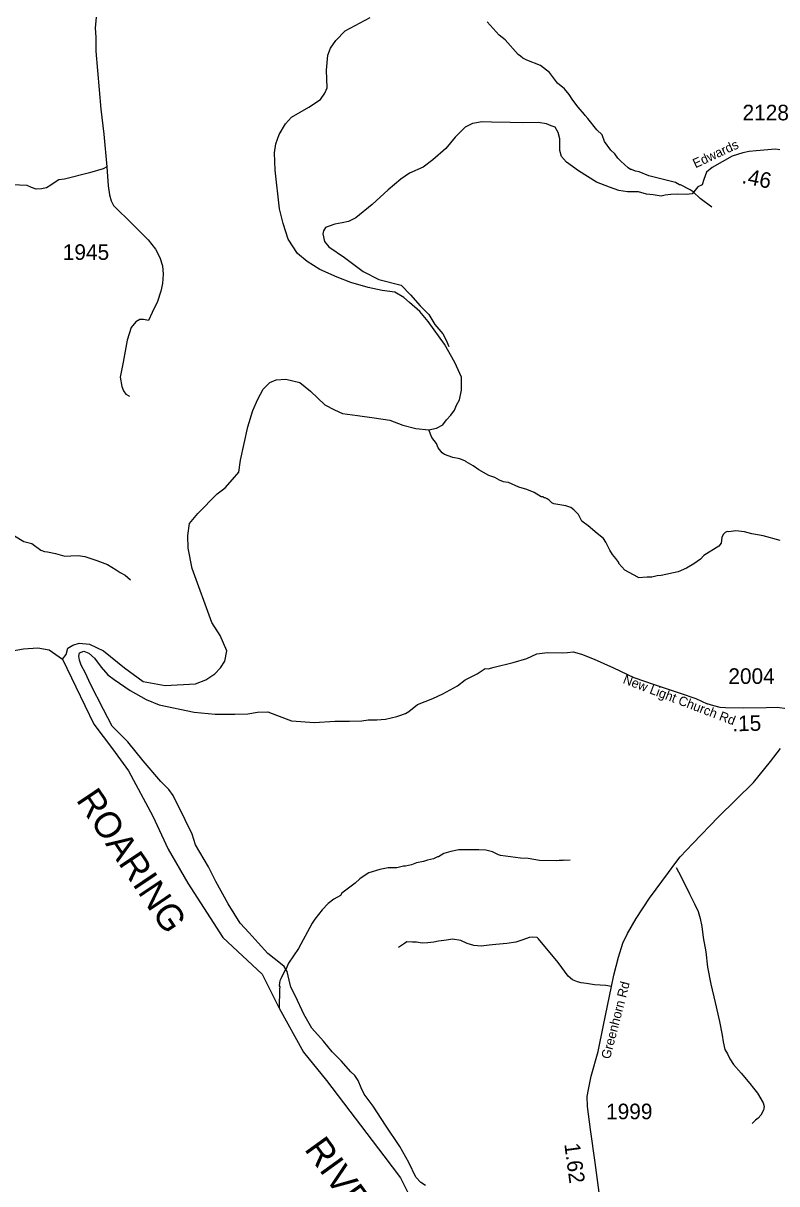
# Model space of a CAD drawing. Extents: x 1248089 to 1457196, y 820910 to 988753.
# Drawn here: x 1392016 to 1398056, y 919339 to 928641 of the extents above; entities that cross this region are included whole.
import ezdxf

# ---------------------------------------------------------------- set-up
doc = ezdxf.new("R2010")
doc.units = 0
for name, color, linetype in [('Exist Hydrographic Misc Water Feature', 7, 'Continuous'), ('Exist Hydrographic River Shore', 7, 'Continuous'), ('Exist Hydrographic River Shore Label', 7, 'Continuous'), ('Exist Road Non-System Type 51', 7, 'Continuous'), ('Exist Road Secondary Type 41 Attributed', 7, 'Continuous'), ('Exist Road Secondary Type 51 Attributed', 7, 'Continuous'), ('Exist Road Secondary Type 51 Label', 7, 'Continuous'), ('Prop GRAU CAT1 Cell', 7, 'Continuous'), ('Prop Lane Lines', 7, 'Continuous')]:
    doc.layers.add(name, color=color, linetype=linetype)

msp = doc.modelspace()

# ---------------------------------------------------------------- linework, layer by layer
at = {"layer": 'Exist Hydrographic Misc Water Feature'}
for points in [[(1397535.7, 927166.3), (1397441.4, 927236.7), (1397386.7, 927290), (1397363.1, 927306.6), (1397284.1, 927346.6), (1397276.1, 927346.8), (1397244.4, 927363.6), (1397029.7, 927416.9), (1396954.5, 927450.8), (1396922.7, 927455.6), (1396890.9, 927468.4), (1396882.9, 927468.6), (1396865.2, 927481), (1396806.5, 927534.5), (1396783.1, 927559.1), (1396757.9, 927593.7), (1396726.6, 927624.6), (1396676.3, 927693.8), (1396657.6, 927746.3), (1396614.6, 927787.4), (1396542.7, 927877.2), (1396519.3, 927901.8), (1396515.5, 927909.9), (1396464.9, 927967.1), (1396422.2, 928024.2), (1396393.3, 928068.9), (1396354.5, 928113.9), (1396298.5, 928161.8), (1396233.6, 928244.9), (1396162.9, 928302.7), (1396052, 928345.4), (1396020.3, 928362.2), (1396000.7, 928376.8), (1395983.1, 928391.1), (1395880.3, 928506.6), (1395831.7, 928545.6), (1395735.3, 928651.5)], [(1398083.2, 924494.2), (1397948.2, 924533.6), (1397857, 924548.7), (1397797, 924565.4), (1397729.1, 924571.1), (1397672.9, 924564.5), (1397659, 924566.8), (1397642.8, 924559.2), (1397628.4, 924545.6), (1397615.9, 924521.9), (1397610.7, 924474), (1397592.1, 924450.5), (1397472.3, 924373.5), (1397443.6, 924345.8), (1397392.3, 924308.1), (1397331.5, 924273), (1397265.2, 924244.6), (1397128.4, 924214), (1397096.3, 924210.9), (1397056, 924199.8), (1397016.1, 924200.8), (1396943.9, 924194.7), (1396941.6, 924200.3), (1396837.5, 924257.3), (1396790.7, 924310.4), (1396788.9, 924318.5), (1396765.7, 924351.1), (1396738.4, 924383.8), (1396717.2, 924416.3), (1396686.8, 924481.1), (1396667.6, 924511.6), (1396616.5, 924550.8), (1396544.8, 924613.7), (1396494.8, 924649.9), (1396465.8, 924704.2), (1396429.1, 924741.5), (1396405.5, 924760.1), (1396365.8, 924773.1), (1396270.2, 924787.5), (1396254.4, 924795.9), (1396230.9, 924818.5), (1396215.1, 924828.9), (1396199.3, 924837.3), (1396191.3, 924837.5), (1396183.4, 924843.6), (1396167.5, 924846.1), (1396112.3, 924879.4), (1396052.9, 924905), (1395989.4, 924922.5), (1395906.3, 924960.6), (1395882.3, 924961.2), (1395866.4, 924965.5), (1395834.6, 924978.4), (1395795.2, 924999.4), (1395747.6, 925016.6), (1395668.7, 925060.6), (1395623.4, 925093.7), (1395566.2, 925125.1), (1395562, 925131.2), (1395514.8, 925150.4), (1395459, 925159.7), (1395391.6, 925185.5), (1395373.9, 925197.9), (1395340.9, 925238.8), (1395327.7, 925271.1), (1395290.8, 925320), (1395267.2, 925382.7)], [(1396401.2, 921931.8), (1396353.2, 921931), (1396345.2, 921933.2), (1396337.1, 921929.4), (1396311.2, 921930.1), (1396289.1, 921926.6), (1396153.2, 921930), (1396063.2, 921945.8), (1396001.7, 921949.7), (1395842.1, 921969.7), (1395826.2, 921974.1), (1395778.8, 921999.4), (1395723.1, 922012.7), (1395667.2, 922016.2), (1395508.4, 922014.4), (1395442.9, 922003.4), (1395386.4, 921985.1), (1395345.7, 921958.2), (1395337.7, 921958.4), (1395305.4, 921943.2), (1395257.1, 921932.3), (1395224.8, 921921.1), (1395168.5, 921910.6), (1395128.2, 921895.5), (1395080, 921884.7), (1395064, 921885.2), (1395011.6, 921870.5), (1394941.3, 921872.2), (1394873.8, 921858.5), (1394786.6, 921830.1), (1394764.3, 921818.6), (1394713.4, 921781.9), (1394676.6, 921748.8), (1394570.6, 921667.4), (1394558.2, 921649.8), (1394505.5, 921619.1), (1394460.6, 921584.1), (1394411.4, 921533.4), (1394353.6, 921458.8), (1394332.8, 921427.3), (1394221.9, 921224.1), (1394141.1, 921108.1), (1394119.8, 921056.5), (1394114.7, 921051.6), (1394082.3, 920989.5), (1394082.1, 920981.5), (1394073.7, 920965.7), (1394069.2, 920949.8), (1394068.6, 920925.8), (1394072.5, 920917.7), (1394070.1, 920899.8), (1394068.5, 920745.3)]]:
    msp.add_lwpolyline(points, dxfattribs=at)
at = {"layer": 'Exist Hydrographic River Shore'}
for points in [[(1393570.7, 924870.1), (1393634.2, 924916.7), (1393694.1, 924983.3), (1393744, 925043.2), (1393757.3, 925139.7), (1393817.1, 925406), (1393857, 925535.8), (1393897, 925629), (1393940.2, 925708.9), (1393993.4, 925762.1), (1394043.3, 925782.1), (1394119.8, 925788.7), (1394232.9, 925762.1), (1394319.3, 925692.2), (1394432.4, 925582.4), (1394512.3, 925542.4), (1394575.4, 925512.5), (1394695.2, 925495.8), (1394828.2, 925479.2), (1394954.6, 925459.2), (1395057.7, 925419.3), (1395164.1, 925392.7), (1395267.2, 925382.7), (1395329.3, 925395.9), (1395379.2, 925422.6), (1395409.1, 925462.5), (1395442.4, 925499.1), (1395472.3, 925539), (1395488.9, 925579), (1395512.2, 925622.3), (1395528.8, 925698.8), (1395528.8, 925805.3), (1395475.6, 925921.8), (1395392.5, 926068.3), (1395262.8, 926249.9), (1395196.3, 926329.8), (1395113.1, 926403), (1395066.6, 926442.9), (1394993.4, 926486.2), (1394893.6, 926499.5), (1394780.5, 926522.8), (1394640.9, 926562.8), (1394531.1, 926606), (1394394.7, 926665.9), (1394291.6, 926732.5), (1394215.1, 926795.7), (1394138.6, 926908.9), (1394098.7, 927035.4), (1394069.5, 927153.8), (1394036.3, 927463.3), (1394029.6, 927603.1), (1394039.6, 927673), (1394066.2, 927749.6), (1394118.8, 927834.6), (1394165.4, 927887.8), (1394305.1, 927967.7), (1394398.2, 928030.9), (1394434.8, 928080.9), (1394451.4, 928124.1), (1394448.1, 928263.9), (1394458.1, 928383.7), (1394478, 928440.3), (1394521.3, 928503.6), (1394597.8, 928580.1), (1394797.3, 928686.6)], [(1392329.7, 923544.3), (1392361.1, 923581.6), (1392374.4, 923631.6), (1392414.3, 923654.9), (1392464.2, 923671.5), (1392547.4, 923664.8), (1392660.4, 923611.6), (1392826.7, 923475.1), (1392976.4, 923365.3), (1393152.7, 923332), (1393395.5, 923345.3), (1393478.6, 923378.6), (1393551.8, 923425.2), (1393598.4, 923475.1), (1393631.6, 923528.4), (1393648.3, 923611.6), (1393595, 923734.7), (1393528.5, 923837.9), (1393368.9, 924270.6), (1393338.9, 924432.3), (1393335.6, 924535.4), (1393348.9, 924632), (1393415.4, 924711.9), (1393570.7, 924870.1)], [(1391337.6, 922441.1), (1391378.6, 922414.5), (1391466.2, 922404.5), (1391529.4, 922408.9), (1391587, 922428.9), (1391628.1, 922465.5), (1391655.8, 922497.7), (1391767.8, 922706.3), (1391761.1, 922850.5), (1391744.5, 923213.3), (1391761, 923357.9), (1391781, 923451.1), (1391800.9, 923527.6), (1391844.2, 923577.6), (1391910.7, 923607.5), (1392017.1, 923627.5), (1392133.5, 923634.2), (1392223.3, 923617.5), (1392329.7, 923544.3)], [(1392329.7, 923544.3), (1392436.6, 923321.8), (1392583, 923022.2), (1392732.7, 922825.8), (1392859, 922649.4), (1393055.3, 922286.6), (1393178.3, 922020.4), (1393334.2, 921748.8), (1393616.9, 921312.7), (1393932.2, 921018.2), (1394068.5, 920745.3), (1394261.4, 920392.5), (1394447.7, 920166.2), (1394906.1, 919562.2), (1395039.1, 919385.8), (1395125.6, 919216), (1395517.3, 918518.8), (1395810, 918059.5), (1396550.7, 917050.2), (1396846.7, 916650.8), (1396989.2, 916426.1)]]:
    msp.add_lwpolyline(points, dxfattribs=at)
at = {"layer": 'Exist Road Non-System Type 51'}
for points in [[(1397130.6, 927253.7), (1397065.3, 927266.8), (1397013, 927271.2), (1396947.7, 927288.6), (1396860.6, 927290.8), (1396790.9, 927299.5), (1396714.7, 927325.7), (1396610.2, 927367.1), (1396466.4, 927458.6), (1396370.6, 927528.3), (1396331.4, 927574.1), (1396318.4, 927619.9), (1396316.2, 927715.7), (1396303.1, 927765.9), (1396279.2, 927807.3), (1396246.5, 927818.2), (1396209.5, 927835.6), (1396144.1, 927844.3), (1396020, 927842.1), (1395919.8, 927846.5), (1395768.6, 927848.4), (1395695.5, 927850.9), (1395617.1, 927837.8), (1395558.4, 927807.3), (1395477.8, 927726.6), (1395403.1, 927637.3), (1395298.6, 927545.8), (1395222.3, 927487), (1395113.5, 927439), (1395043.8, 927391.1), (1394941.4, 927306.1), (1394812.9, 927188.4), (1394682.3, 927081.6), (1394623.5, 927051.1), (1394573.4, 927042.4), (1394512.4, 927031.5), (1394460.2, 927011.9), (1394438.4, 927003.2), (1394423.1, 926977), (1394418.8, 926953), (1394432.1, 926891.1), (1394464.8, 926849.7), (1394591.1, 926762.5), (1394741.3, 926651.4), (1394865.5, 926586), (1395046.2, 926540.2)], [(1392684.9, 927490.3), (1392656, 927472.9), (1392548.1, 927442.1), (1392347.7, 927391.9), (1392301.4, 927386.1), (1392264.8, 927363), (1392237.8, 927343.7), (1392201.2, 927320.6), (1392162.6, 927312.9), (1392120.2, 927310.9), (1392081.7, 927324.4), (1392047, 927339.9), (1391985.3, 927341.8), (1391888.9, 927345.6), (1391756, 927347.6), (1391601.8, 927351.4), (1391406.1, 927355.4)], [(1397458.2, 927346.1), (1397424.6, 927330), (1397402.8, 927303.9), (1397378.9, 927273.4), (1397331, 927269), (1397259.1, 927271.2), (1397206.8, 927269), (1397161.1, 927262.5), (1397130.6, 927253.7)], [(1395046.2, 926540.2), (1395120.3, 926464), (1395198.6, 926376.8), (1395266.2, 926307.1), (1395314.1, 926226.4), (1395379.4, 926150.1), (1395405.5, 926100), (1395427.3, 926049.9)], [(1393019.6, 926257.8), (1392979.6, 926265.7), (1392950.7, 926265.7), (1392917.9, 926246.4), (1392881.3, 926202.1), (1392850.4, 926101.8), (1392817.7, 925924.3), (1392792.6, 925804.7), (1392806.2, 925730.4), (1392819.6, 925695.6), (1392838.9, 925666.7), (1392867.8, 925651.3)], [(1391946.4, 924532.5), (1392020.7, 924486.8), (1392084.3, 924471.3), (1392157.6, 924417.3), (1392186.5, 924405.8), (1392211.5, 924403.8), (1392275.1, 924390.3), (1392350.3, 924369.1), (1392396.5, 924373), (1392456.3, 924374.9), (1392510.3, 924367.2), (1392604.7, 924334.4), (1392691.4, 924303.5), (1392760.8, 924261.1), (1392792.8, 924238.1), (1392833.3, 924216.9), (1392875.9, 924180.2)], [(1393500.3, 921880.5), (1393432.8, 921996.2), (1393396.2, 922056), (1393369.2, 922140.9), (1393315.3, 922254.7), (1393217.4, 922452), (1393182.8, 922500.3), (1393119.2, 922562), (1392978.5, 922729.8), (1392855.1, 922880.2), (1392729.8, 923005.6), (1392658.9, 923139.3), (1392554.9, 923343.8), (1392516.3, 923430.6), (1392481.6, 923496.2), (1392466.2, 923536.7), (1392462.4, 923567.5), (1392468.1, 923594.5), (1392500.9, 923608), (1392541.4, 923590.7), (1392587.6, 923552.1), (1392641.6, 923478.8), (1392693.6, 923419), (1392743.7, 923380.4), (1392872.9, 923291.7), (1392959.6, 923245.4), (1393002, 923220.3), (1393106.1, 923177.9), (1393385.5, 923120.1), (1393555.1, 923102.7), (1393713.2, 923102.7), (1393815.8, 923106.7), (1393894.8, 923118.2), (1393975.8, 923122.1), (1394047.1, 923095.1), (1394166.6, 923050.7), (1394349.7, 923037.2), (1394513.5, 923046.9), (1394631.1, 923046.9), (1394729.4, 923048.8), (1394781.4, 923058.4), (1394850.8, 923058.4), (1394920.2, 923062.3), (1395010.8, 923083.5), (1395026.2, 923089.3), (1395080.2, 923108.6), (1395107.1, 923124)], [(1395718.9, 923469.4), (1395741.8, 923465.2), (1395792, 923478.7), (1395942.3, 923517.3), (1396052.1, 923550.1), (1396133.1, 923586.8), (1396217.9, 923596.4), (1396341.2, 923594.5), (1396379.8, 923598.3), (1396424.1, 923602.2), (1396491.6, 923582.9), (1396591.8, 923544.3), (1396747.9, 923473), (1396910.7, 923395.9), (1397074.5, 923341.9), (1397282.7, 923272.5), (1397408, 923228.1), (1397497.2, 923186.2)], [(1395107.1, 923124), (1395177.4, 923180.1), (1395298.8, 923228.3), (1395379.7, 923264.9), (1395497.3, 923330.5), (1395559, 923376.8), (1395653.4, 923426.9), (1395718.9, 923469.4)], [(1395241, 919326), (1395202.7, 919348.3), (1395164.1, 919390.7), (1395106.3, 919510.3), (1395035, 919637.6), (1394919.3, 919807.3), (1394821.3, 919962.1), (1394748.1, 920056.6), (1394725, 920106.8), (1394701.8, 920166.6), (1394674.9, 920207.1), (1394642.1, 920236), (1394565, 920324.7), (1394491.8, 920396.1), (1394422.4, 920481), (1394329.9, 920587), (1394266.3, 920698.9), (1394197.2, 920842.3), (1394160.6, 920915.6), (1394147.1, 920971.6), (1394131.7, 921041), (1394106.6, 921079.6), (1394077.7, 921104.6), (1394027.6, 921143.2), (1393975.6, 921183.7), (1393900.4, 921270.5), (1393827.1, 921349.6), (1393755.8, 921426.7), (1393658.3, 921581.6), (1393560.1, 921760.9), (1393500.3, 921880.5)], [(1397249.7, 921873.9), (1397286.3, 921803.1), (1397355.6, 921663.6), (1397396, 921582.7), (1397426.7, 921520.1), (1397441.6, 921465.7), (1397456.4, 921401.4), (1397466.6, 921313.1), (1397486.3, 921196.7), (1397501.9, 921076.3), (1397527.1, 920937.7), (1397562.2, 920790.8), (1397597.1, 920640), (1397618.9, 920529.5), (1397625.9, 920475.4), (1397638.6, 920415.1), (1397660, 920380.6), (1397679.2, 920340.2), (1397710.3, 920295.5), (1397770.9, 920224.3), (1397841.3, 920142.8), (1397870.6, 920104.2), (1397901.8, 920065.5), (1397946.3, 919988.6), (1397955.7, 919958.4), (1397951.1, 919928.4), (1397928.3, 919888.9), (1397905.8, 919865.3), (1397885.4, 919849.7), (1397858.9, 919822.2)], [(1396731.7, 920919.9), (1396686.7, 920928), (1396596.3, 920932.5), (1396532.3, 920943.5), (1396488.2, 920950.1), (1396459.6, 920956.7), (1396417.7, 920972.2), (1396384.6, 921003.1), (1396305.2, 921111.2), (1396146.5, 921300.9), (1396135.4, 921312), (1396100.2, 921316.4), (1396071.5, 921312), (1396020.8, 921294.3), (1395965.7, 921274.5), (1395892.9, 921265.6), (1395804.7, 921256.8), (1395749.6, 921250.2), (1395685.7, 921243.6), (1395628.3, 921248), (1395573.2, 921265.6), (1395524.7, 921289.9), (1395456.3, 921298.7), (1395410, 921292.1), (1395343.9, 921283.3), (1395306.4, 921274.5), (1395260.1, 921270), (1395213.8, 921267.8), (1395167.5, 921274.5), (1395136.6, 921274.5), (1395091.4, 921278.9), (1395071.5, 921265.6), (1395023, 921232.5)]]:
    msp.add_lwpolyline(points, dxfattribs=at)
at = {"layer": 'Exist Road Secondary Type 41 Attributed'}
msp.add_lwpolyline([(1398080.6, 927626.8), (1398047.1, 927631.1), (1397891.3, 927619.5), (1397834.8, 927612.2), (1397785.3, 927603.5), (1397697.9, 927574.3), (1397537.7, 927485.4), (1397492.6, 927447.5), (1397472.2, 927389.2), (1397458.2, 927346.1), (1397458.2, 927346.1)], dxfattribs=at)
at = {"layer": 'Exist Road Secondary Type 51 Attributed'}
for points in [[(1392601.2, 928689.7), (1392593.2, 928601.9), (1392599.2, 928528), (1392599.2, 928418.3), (1392639.2, 927952.5), (1392661.1, 927750.9), (1392684.9, 927490.3), (1392696.9, 927339), (1392706.9, 927265.1), (1392720.9, 927217.2), (1392740.8, 927179.3), (1392780.7, 927139.4), (1392852.5, 927071.5), (1393017.6, 926905), (1393077.4, 926831.1), (1393111.3, 926763.3), (1393131.3, 926697.4), (1393137.3, 926629.5), (1393133.3, 926553.7), (1393119.3, 926493.8), (1393091.4, 926410), (1393049.5, 926321.6), (1393019.6, 926257.8)], [(1398280.5, 923109.8), (1398255, 923130.8), (1398218.6, 923138.1), (1398137, 923145.4), (1398058.4, 923155.6), (1397971, 923154.1), (1397789, 923149.8), (1397646.3, 923152.7), (1397602.6, 923155.6), (1397551.6, 923168.7), (1397497.2, 923186.2)], [(1396637.1, 919228.8), (1396599.2, 919510.1), (1396562.8, 919772.7), (1396538, 919957.8), (1396535.1, 920037.9), (1396546.8, 920093.3), (1396568.6, 920202.6), (1396623.9, 920399.6), (1396666.1, 920609.4), (1396731.7, 920919.9), (1396750.4, 921010.5), (1396788.3, 921154.8), (1396821.8, 921267), (1396859.6, 921344.3), (1396928.1, 921465.2), (1397035.4, 921629), (1397188.4, 921833.1), (1397237.9, 921904.5), (1397281.6, 921958.4), (1397384.6, 922065.4), (1397589.9, 922279.6), (1397869.1, 922555.6), (1398006, 922724.7), (1398086.1, 922828.2)]]:
    msp.add_lwpolyline(points, dxfattribs=at)

# ---------------------------------------------------------------- texts
at = {"layer": 'Exist Hydrographic River Shore Label'}
for s, rotation, p in [('ROARING', 303.83453, (1392434.7, 922415.7)), ('RIVER', 305.85162, (1394263.9, 919616.2))]:
    msp.add_text(s, height=210, rotation=rotation, dxfattribs=at).set_placement(p)
at = {"layer": 'Exist Road Secondary Type 51 Label'}
for s, rotation, p in [('Edwards', 25.03845, (1397404.6, 927477.7)), ('New Light Church Rd', 339.06761, (1396817.1, 923353)), ('Greenhorn Rd', 75.44473, (1396719.1, 920333.6))]:
    msp.add_text(s, height=75, rotation=rotation, dxfattribs=at).set_placement(p)
at = {"layer": 'Prop GRAU CAT1 Cell'}
for s, rotation, p in [('.46', 348.682, (1397770.8, 927360.2)), ('.15', 1.37575, (1397700.7, 922964.8)), ('1.62', 277.66665, (1396352.6, 919657.2))]:
    msp.add_text(s, height=125, rotation=rotation, dxfattribs=at).set_placement(p)
at = {"layer": 'Prop Lane Lines'}
for s, p in [('2128', (1397781.8, 927862.6)), ('1945', (1392333, 926744.1)), ('2004', (1397668.2, 923345.4)), ('1999', (1396687.8, 919856))]:
    msp.add_text(s, height=125, dxfattribs=at).set_placement(p)

doc.saveas('drawing.dxf')
